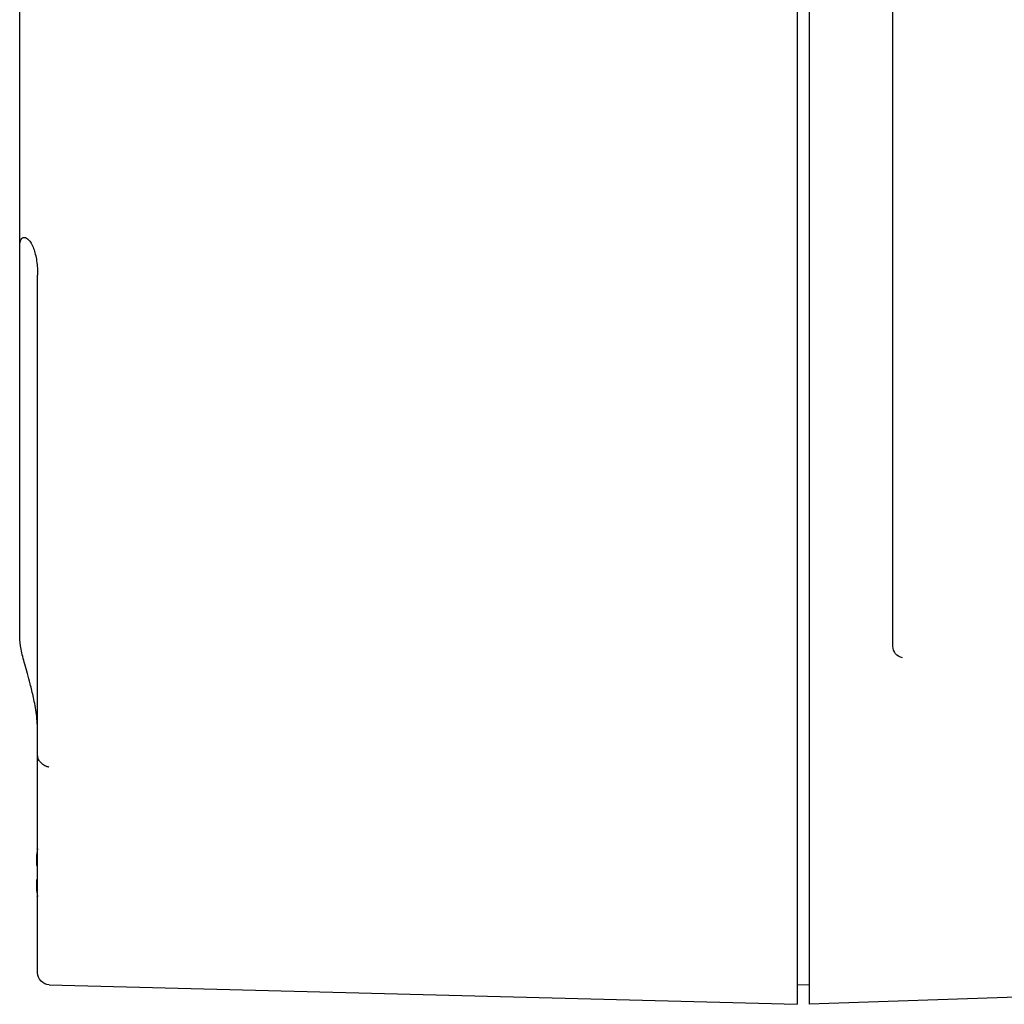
# Model space of a CAD drawing. Header units: inches. Extents: x 1 to 669, y 0 to 417.
# Tile 291 of 448: x 315.91 to 319.15, y 265.46 to 268.7. Entities that reach past the tile are written whole.
import ezdxf

# ---------------------------------------------------------------- set-up
doc = ezdxf.new("R2010")
doc.units = ezdxf.units.IN
doc.header["$LTSCALE"] = 12
doc.header["$MEASUREMENT"] = 0
doc.layers.add('X', color=1, linetype='CONTINUOUS')

msp = doc.modelspace()

# ---------------------------------------------------------------- linework, layer by layer
at = {"layer": 'X', "extrusion": (-1, 4.93038e-32, -2.22045e-16)}
for p, q in [((318.47299, 270.84222), (318.47299, 265.4568)), ((318.51236, 270.8421), (318.51236, 265.4568)), ((315.91394, 266.6638), (315.91394, 270.15476)), ((318.78795, 266.63524), (318.78795, 269.86891)), ((315.97299, 265.56062), (315.97299, 267.8553)), ((315.96905, 265.92884), (315.96905, 265.9237)), ((315.96905, 265.8509), (315.96905, 265.84636)), ((316.01133, 265.52126), (318.47299, 265.4568)), ((318.51236, 265.52086), (318.47299, 265.51983)), ((320.2039, 265.51587), (318.51236, 265.4568))]:
    msp.add_line(p, q, dxfattribs=at)
at = {"layer": 'X', "extrusion": (2.22045e-16, -1.09476e-47, -1)}
for centre, radius, start, end in [((-316.06748, 265.94499), 0.09843, 13.70986, 16.2602), ((-316.06748, 265.83475), 0.09843, 343.7398, 346.29014), ((-316.01236, 265.56062), 0.03937, 271.5, 360)]:
    msp.add_arc(centre, radius, start, end, dxfattribs=at)
at = {"layer": 'X'}
for points, knots in [([(315.91394, 267.94889), (315.91394, 267.96088), (315.91612, 267.97132), (315.92361, 267.97898), (315.92677, 267.98022), (315.93418, 267.97911), (315.93842, 267.97678), (315.94562, 267.96927), (315.94861, 267.96534), (315.95443, 267.9554), (315.95724, 267.94937), (315.96383, 267.93186), (315.96745, 267.91762), (315.97202, 267.8869), (315.97299, 267.87044), (315.97299, 267.8553)], [1.78633061, 1.78633061, 1.78633061, 1.78633061, 2.00247554, 2.00247554, 2.110548, 2.110548, 2.21862047, 2.21862047, 2.28239683, 2.28239683, 2.34617319, 2.34617319, 2.46153157, 2.46153157, 2.57688995, 2.57688995, 2.57688995, 2.57688995]), ([(315.97299, 266.35221), (315.97299, 266.3709), (315.97154, 266.39105), (315.96653, 266.43015), (315.96301, 266.44911), (315.95624, 266.48052), (315.95207, 266.49749), (315.94276, 266.53294), (315.93581, 266.55711), (315.9261, 266.59254), (315.92167, 266.60961), (315.91557, 266.64002), (315.91394, 266.65338), (315.91394, 266.6638)], [-1.77299907, -1.77299907, -1.77299907, -1.77299907, -1.6305274, -1.6305274, -1.48805572, -1.48805572, -1.36150121, -1.36150121, -1.15632752, -1.15632752, -0.96845859, -0.96845859, -0.78058965, -0.78058965, -0.78058965, -0.78058965]), ([(315.97449, 266.26626), (315.97414, 266.26734), (315.97384, 266.26852), (315.97316, 266.27223), (315.97299, 266.27496), (315.97299, 266.27747)], [-0.511900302, -0.511900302, -0.511900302, -0.511900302, -0.50228775, -0.50228775, -0.483184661, -0.483184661, -0.483184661, -0.483184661]), ([(315.98534, 266.25021), (315.98238, 266.25288), (315.97987, 266.25585), (315.9779, 266.25903), (315.97646, 266.26135), (315.97531, 266.26378), (315.97449, 266.26626)], [0, 0, 0, 0, 0.00031312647, 0.00031312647, 0.00031312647, 0.00054197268, 0.00054197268, 0.00054197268, 0.00054197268]), ([(315.98534, 266.25021), (315.98605, 266.24957), (315.98701, 266.24874), (315.98828, 266.24778), (315.98869, 266.24746), (315.98914, 266.24714), (315.98962, 266.2468), (315.99059, 266.24611), (315.9917, 266.24537), (315.99296, 266.24462), (315.99359, 266.24424), (315.99426, 266.24386), (315.99497, 266.24348), (315.99567, 266.2431), (315.99649, 266.24269), (315.99719, 266.24235), (315.9986, 266.24168), (315.99987, 266.24114), (316.001, 266.24069), (316.00156, 266.24047), (316.00208, 266.24027), (316.00257, 266.24009), (316.00281, 266.24), (316.00305, 266.23991), (316.00327, 266.23983), (316.00338, 266.23979), (316.00349, 266.23975), (316.0036, 266.23971), (316.00368, 266.23968), (316.00376, 266.23966), (316.00381, 266.23964), (316.00397, 266.23958), (316.00453, 266.23938), (316.0051, 266.23919), (316.00556, 266.23904), (316.00603, 266.23888), (316.00633, 266.23879), (316.00665, 266.23868), (316.00693, 266.23859), (316.00717, 266.23851), (316.00729, 266.23847), (316.0074, 266.23843), (316.0075, 266.2384), (316.0076, 266.23837), (316.00762, 266.23836), (316.00776, 266.2383), (316.00889, 266.23788), (316.00965, 266.23743), (316.01004, 266.2369)], [0, 0, 0, 0, 0.18856448, 0.18856448, 0.18856448, 0.25, 0.25, 0.25, 0.375, 0.375, 0.375, 0.4375, 0.4375, 0.4375, 0.5, 0.5, 0.5, 0.625, 0.625, 0.625, 0.6875, 0.6875, 0.6875, 0.71875, 0.71875, 0.71875, 0.734375, 0.734375, 0.734375, 0.74609375, 0.74609375, 0.74609375, 0.78305237, 0.78305237, 0.78305237, 0.8125, 0.8125, 0.8125, 0.84375, 0.84375, 0.84375, 0.859375, 0.859375, 0.859375, 0.875, 0.875, 0.875, 0.99999999, 0.99999999, 0.99999999, 0.99999999]), ([(315.96905, 265.93967), (315.96905, 265.93899), (315.96905, 265.93789), (315.96905, 265.93645), (315.96905, 265.93569), (315.96905, 265.9353), (315.96905, 265.93513), (315.96905, 265.93502), (315.96905, 265.93493), (315.96905, 265.93456), (315.96905, 265.93392), (315.96905, 265.93245), (315.96905, 265.93187), (315.96905, 265.93086), (315.96905, 265.93031), (315.96905, 265.9296), (315.96905, 265.92923), (315.96905, 265.92907), (315.96905, 265.92896), (315.96905, 265.92886), (315.96905, 265.92884)], [0, 0, 0, 0, 0.125, 0.1875, 0.21875, 0.234375, 0.2421875, 0.2421875, 0.25, 0.25, 0.375, 0.375, 0.4375, 0.4375, 0.46875, 0.484375, 0.4921875, 0.49609375, 0.49609375, 0.5, 0.5, 0.5, 0.5]), ([(315.96905, 265.9237), (315.96905, 265.92352), (315.96905, 265.9231), (315.96905, 265.92254), (315.96905, 265.92215), (315.96905, 265.92188), (315.96905, 265.92169), (315.96905, 265.91905), (315.96905, 265.91633), (315.96905, 265.91349)], [0.70634573, 0.70634573, 0.70634573, 0.70634573, 0.71875, 0.734375, 0.7421875, 0.7421875, 0.75, 0.75, 1, 1, 1, 1]), ([(315.96905, 265.86625), (315.96905, 265.86482), (315.96905, 265.86273), (315.96905, 265.86037), (315.96905, 265.85922), (315.96905, 265.85865), (315.96905, 265.8584), (315.96905, 265.85824), (315.96905, 265.85811), (315.96905, 265.85758), (315.96905, 265.85668), (315.96905, 265.85485), (315.96905, 265.85415), (315.96905, 265.853), (315.96905, 265.8524), (315.96905, 265.85166), (315.96905, 265.85128), (315.96905, 265.85112), (315.96905, 265.85101), (315.96905, 265.85091), (315.96905, 265.8509)], [0, 0, 0, 0, 0.125, 0.1875, 0.21875, 0.234375, 0.2421875, 0.2421875, 0.25, 0.25, 0.375, 0.375, 0.4375, 0.4375, 0.46875, 0.484375, 0.4921875, 0.49609375, 0.49609375, 0.5, 0.5, 0.5, 0.5]), ([(315.96905, 265.84636), (315.96905, 265.84622), (315.96905, 265.8459), (315.96905, 265.84547), (315.96905, 265.84519), (315.96905, 265.845), (315.96905, 265.84486), (315.96905, 265.843), (315.96905, 265.84141), (315.96905, 265.84007)], [0.70634574, 0.70634574, 0.70634574, 0.70634574, 0.71875, 0.734375, 0.7421875, 0.7421875, 0.75, 0.75, 1, 1, 1, 1])]:
    msp.add_open_spline(points, degree=3, knots=knots, dxfattribs=at)
for points in [[(318.81967, 266.59662), (318.80146, 266.60023), (318.78795, 266.61667), (318.78795, 266.63524)], [(315.97272, 265.96823), (315.97039, 265.95881), (315.96905, 265.94868), (315.96905, 265.93967)], [(315.97186, 265.96832), (315.97186, 265.96832), (315.97209, 265.96829), (315.97272, 265.96823)], [(315.96905, 265.91349), (315.96905, 265.91349), (315.97048, 265.91334), (315.97299, 265.91308)], [(315.97299, 265.86666), (315.97048, 265.8664), (315.96905, 265.86625), (315.96905, 265.86625)], [(315.96905, 265.84007), (315.96905, 265.83106), (315.97039, 265.82093), (315.97272, 265.81152)], [(315.97272, 265.81152), (315.97209, 265.81145), (315.97186, 265.81142), (315.97186, 265.81142)]]:
    msp.add_open_spline(points, degree=3, dxfattribs=at)

doc.saveas('drawing.dxf')
